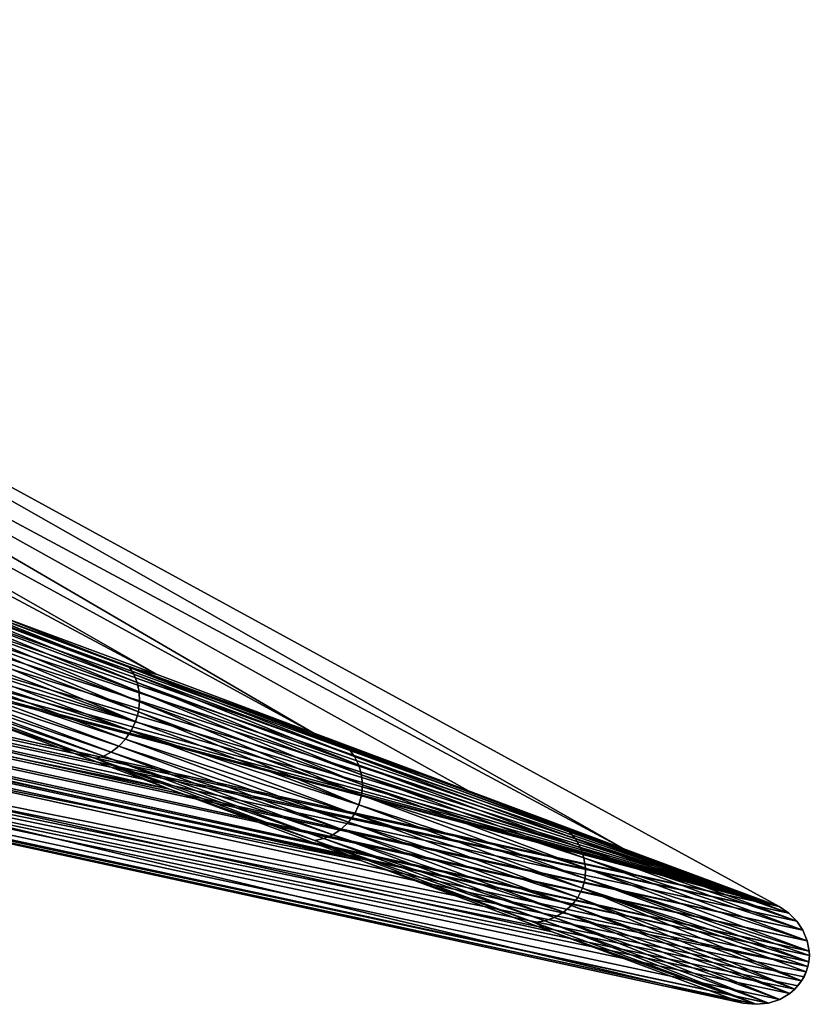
# Model space of a CAD drawing. Header units: millimetres. Extents: x -208 to -25, y 23 to 205.
# Tile 319 of 635: x -41 to -31, y 81 to 95. Entities that reach past the tile are written whole.
import ezdxf

# ---------------------------------------------------------------- set-up
doc = ezdxf.new("R2010")
doc.units = ezdxf.units.MM
doc.header["$LTSCALE"] = 65.185185
for name, color, linetype in [('331', 7, 'CONTINUOUS'), ('379', 7, 'CONTINUOUS'), ('406', 7, 'CONTINUOUS'), ('407', 7, 'CONTINUOUS')]:
    doc.layers.add(name, color=color, linetype=linetype)

msp = doc.modelspace()

# ---------------------------------------------------------------- linework, layer by layer
at = {"layer": '331', "linetype": 'CONTINUOUS'}
for points in [[(-55.952, 94.588, 33.436), (-53.853, 93.985, 41.037), (-39.518, 85.798, 36.583), (-55.952, 94.588, 33.436)], [(-41.625, 86.583, 31.617), (-55.952, 94.588, 33.436), (-39.518, 85.798, 36.583), (-41.625, 86.583, 31.617)], [(-53.853, 93.985, 41.037), (-51.755, 93.382, 48.639), (-37.422, 85.015, 41.521), (-53.853, 93.985, 41.037)], [(-39.518, 85.798, 36.583), (-53.853, 93.985, 41.037), (-37.422, 85.015, 41.521), (-39.518, 85.798, 36.583)], [(-51.755, 93.382, 48.639), (-49.656, 92.779, 56.24), (-33.253, 83.46, 51.334), (-51.755, 93.382, 48.639)], [(-37.422, 85.015, 41.521), (-51.755, 93.382, 48.639), (-35.337, 84.238, 46.428), (-37.422, 85.015, 41.521)], [(-35.337, 84.238, 46.428), (-51.755, 93.382, 48.639), (-33.253, 83.46, 51.334), (-35.337, 84.238, 46.428)], [(-33.253, 83.46, 51.334), (-49.656, 92.779, 56.24), (-31.17, 82.684, 56.24), (-33.253, 83.46, 51.334)]]:
    msp.add_3dface(points, dxfattribs=at)
at = {"layer": '379', "linetype": 'CONTINUOUS'}
for points in [[(-78.793, 93.176, 56.24), (-78.848, 93.039, 56.24), (-31.17, 82.684, 56.24), (-78.793, 93.176, 56.24)], [(-44.822, 86.3, 56.24), (-78.793, 93.176, 56.24), (-31.17, 82.684, 56.24), (-44.822, 86.3, 56.24)], [(-78.848, 93.039, 56.24), (-78.873, 92.894, 56.24), (-31.04, 82.593, 56.24), (-78.848, 93.039, 56.24)], [(-31.17, 82.684, 56.24), (-78.848, 93.039, 56.24), (-31.04, 82.593, 56.24), (-31.17, 82.684, 56.24)], [(-78.873, 92.894, 56.24), (-78.867, 92.746, 56.24), (-30.849, 82.365, 56.24), (-78.873, 92.894, 56.24)], [(-31.04, 82.593, 56.24), (-78.873, 92.894, 56.24), (-30.932, 82.487, 56.24), (-31.04, 82.593, 56.24)], [(-30.932, 82.487, 56.24), (-78.873, 92.894, 56.24), (-30.849, 82.365, 56.24), (-30.932, 82.487, 56.24)], [(-78.867, 92.746, 56.24), (-78.83, 92.602, 56.24), (-30.792, 82.225, 56.24), (-78.867, 92.746, 56.24)], [(-30.849, 82.365, 56.24), (-78.867, 92.746, 56.24), (-30.792, 82.225, 56.24), (-30.849, 82.365, 56.24)], [(-49.656, 92.779, 56.24), (-44.197, 87.495, 56.24), (-31.17, 82.684, 56.24), (-49.656, 92.779, 56.24)], [(-78.83, 92.602, 56.24), (-78.763, 92.47, 56.24), (-30.765, 82.084, 56.24), (-78.83, 92.602, 56.24)], [(-30.792, 82.225, 56.24), (-78.83, 92.602, 56.24), (-30.765, 82.084, 56.24), (-30.792, 82.225, 56.24)], [(-78.763, 92.47, 56.24), (-78.665, 92.347, 56.24), (-30.763, 82.025, 56.24), (-78.763, 92.47, 56.24)], [(-30.765, 82.084, 56.24), (-78.763, 92.47, 56.24), (-30.763, 82.025, 56.24), (-30.765, 82.084, 56.24)], [(-30.763, 82.025, 56.24), (-78.665, 92.347, 56.24), (-30.77, 81.943, 56.24), (-30.763, 82.025, 56.24)], [(-30.77, 81.943, 56.24), (-78.665, 92.347, 56.24), (-30.783, 81.877, 56.24), (-30.77, 81.943, 56.24)], [(-30.783, 81.877, 56.24), (-78.665, 92.347, 56.24), (-71.793, 90.121, 56.24), (-30.783, 81.877, 56.24)], [(-30.804, 81.808, 56.24), (-30.783, 81.877, 56.24), (-71.793, 90.121, 56.24), (-30.804, 81.808, 56.24)], [(-30.834, 81.741, 56.24), (-30.804, 81.808, 56.24), (-71.793, 90.121, 56.24), (-30.834, 81.741, 56.24)], [(-30.867, 81.685, 56.24), (-30.834, 81.741, 56.24), (-71.793, 90.121, 56.24), (-30.867, 81.685, 56.24)], [(-30.917, 81.617, 56.24), (-30.867, 81.685, 56.24), (-71.793, 90.121, 56.24), (-30.917, 81.617, 56.24)], [(-30.956, 81.575, 56.24), (-30.917, 81.617, 56.24), (-71.793, 90.121, 56.24), (-30.956, 81.575, 56.24)], [(-31.025, 81.515, 56.24), (-30.956, 81.575, 56.24), (-71.793, 90.121, 56.24), (-31.025, 81.515, 56.24)], [(-31.161, 81.436, 56.24), (-31.025, 81.515, 56.24), (-71.793, 90.121, 56.24), (-31.161, 81.436, 56.24)], [(-31.312, 81.386, 56.24), (-31.161, 81.436, 56.24), (-71.793, 90.121, 56.24), (-31.312, 81.386, 56.24)], [(-71.793, 90.121, 56.24), (-52.235, 85.866, 56.24), (-31.312, 81.386, 56.24), (-71.793, 90.121, 56.24)], [(-44.197, 87.495, 56.24), (-44.086, 87.379, 56.24), (-31.17, 82.684, 56.24), (-44.197, 87.495, 56.24)], [(-44.086, 87.379, 56.24), (-44.005, 87.245, 56.24), (-31.17, 82.684, 56.24), (-44.086, 87.379, 56.24)], [(-44.005, 87.245, 56.24), (-43.955, 87.097, 56.24), (-31.17, 82.684, 56.24), (-44.005, 87.245, 56.24)], [(-43.955, 87.097, 56.24), (-43.94, 86.947, 56.24), (-31.17, 82.684, 56.24), (-43.955, 87.097, 56.24)], [(-43.94, 86.947, 56.24), (-43.959, 86.794, 56.24), (-31.17, 82.684, 56.24), (-43.94, 86.947, 56.24)], [(-43.959, 86.794, 56.24), (-44.012, 86.655, 56.24), (-31.17, 82.684, 56.24), (-43.959, 86.794, 56.24)], [(-44.012, 86.655, 56.24), (-44.098, 86.527, 56.24), (-31.17, 82.684, 56.24), (-44.012, 86.655, 56.24)], [(-44.098, 86.527, 56.24), (-44.208, 86.424, 56.24), (-31.17, 82.684, 56.24), (-44.098, 86.527, 56.24)], [(-44.342, 86.346, 56.24), (-44.491, 86.298, 56.24), (-31.17, 82.684, 56.24), (-44.342, 86.346, 56.24)], [(-44.208, 86.424, 56.24), (-44.342, 86.346, 56.24), (-31.17, 82.684, 56.24), (-44.208, 86.424, 56.24)], [(-44.65, 86.283, 56.24), (-44.822, 86.3, 56.24), (-31.17, 82.684, 56.24), (-44.65, 86.283, 56.24)], [(-44.491, 86.298, 56.24), (-44.65, 86.283, 56.24), (-31.17, 82.684, 56.24), (-44.491, 86.298, 56.24)], [(-31.653, 81.388, 56.24), (-31.476, 81.371, 56.24), (-52.235, 85.866, 56.24), (-31.653, 81.388, 56.24)], [(-31.476, 81.371, 56.24), (-31.312, 81.386, 56.24), (-52.235, 85.866, 56.24), (-31.476, 81.371, 56.24)]]:
    msp.add_3dface(points, dxfattribs=at)
at = {"layer": '406', "linetype": 'CONTINUOUS'}
for points in [[(-41.625, 86.583, 31.617), (-39.887, 85.894, 35.417), (-42.831, 86.992, 28.474), (-41.625, 86.583, 31.617)], [(-39.828, 85.802, 35.31), (-42.787, 86.906, 28.331), (-42.831, 86.992, 28.474), (-39.828, 85.802, 35.31)], [(-39.887, 85.894, 35.417), (-39.828, 85.802, 35.31), (-42.831, 86.992, 28.474), (-39.887, 85.894, 35.417)], [(-39.784, 85.69, 35.22), (-42.757, 86.799, 28.211), (-42.787, 86.906, 28.331), (-39.784, 85.69, 35.22)], [(-39.828, 85.802, 35.31), (-39.784, 85.69, 35.22), (-42.787, 86.906, 28.331), (-39.828, 85.802, 35.31)], [(-39.759, 85.565, 35.148), (-42.742, 86.678, 28.115), (-42.757, 86.799, 28.211), (-39.759, 85.565, 35.148)], [(-39.784, 85.69, 35.22), (-39.759, 85.565, 35.148), (-42.757, 86.799, 28.211), (-39.784, 85.69, 35.22)], [(-39.754, 85.433, 35.093), (-42.744, 86.548, 28.042), (-42.742, 86.678, 28.115), (-39.754, 85.433, 35.093)], [(-39.759, 85.565, 35.148), (-39.754, 85.433, 35.093), (-42.742, 86.678, 28.115), (-39.759, 85.565, 35.148)], [(-41.625, 86.583, 31.617), (-39.518, 85.798, 36.583), (-39.887, 85.894, 35.417), (-41.625, 86.583, 31.617)], [(-39.769, 85.298, 35.059), (-42.764, 86.415, 27.997), (-42.744, 86.548, 28.042), (-39.769, 85.298, 35.059)], [(-39.754, 85.433, 35.093), (-39.769, 85.298, 35.059), (-42.744, 86.548, 28.042), (-39.754, 85.433, 35.093)], [(-39.807, 85.167, 35.044), (-42.804, 86.284, 27.977), (-42.764, 86.415, 27.997), (-39.807, 85.167, 35.044)], [(-39.769, 85.298, 35.059), (-39.807, 85.167, 35.044), (-42.764, 86.415, 27.997), (-39.769, 85.298, 35.059)], [(-39.807, 85.167, 35.044), (-42.859, 86.16, 27.996), (-42.804, 86.284, 27.977), (-39.807, 85.167, 35.044)], [(-39.941, 84.931, 35.094), (-43.015, 85.947, 28.116), (-42.931, 86.047, 28.043), (-39.941, 84.931, 35.094)], [(-39.865, 85.043, 35.058), (-42.931, 86.047, 28.043), (-42.859, 86.16, 27.996), (-39.865, 85.043, 35.058)], [(-39.941, 84.931, 35.094), (-42.931, 86.047, 28.043), (-39.865, 85.043, 35.058), (-39.941, 84.931, 35.094)], [(-39.865, 85.043, 35.058), (-42.859, 86.16, 27.996), (-39.807, 85.167, 35.044), (-39.865, 85.043, 35.058)], [(-40.033, 84.835, 35.149), (-43.105, 85.866, 28.213), (-43.015, 85.947, 28.116), (-40.033, 84.835, 35.149)], [(-40.033, 84.835, 35.149), (-43.015, 85.947, 28.116), (-39.941, 84.931, 35.094), (-40.033, 84.835, 35.149)], [(-40.239, 84.701, 35.311), (-43.289, 85.769, 28.475), (-43.199, 85.805, 28.332), (-40.239, 84.701, 35.311)], [(-40.134, 84.757, 35.221), (-43.199, 85.805, 28.332), (-43.105, 85.866, 28.213), (-40.134, 84.757, 35.221)], [(-40.239, 84.701, 35.311), (-43.199, 85.805, 28.332), (-40.134, 84.757, 35.221), (-40.239, 84.701, 35.311)], [(-40.134, 84.757, 35.221), (-43.105, 85.866, 28.213), (-40.033, 84.835, 35.149), (-40.134, 84.757, 35.221)], [(-39.518, 85.798, 36.583), (-37.422, 85.015, 41.521), (-39.887, 85.894, 35.417), (-39.518, 85.798, 36.583)], [(-37.422, 85.015, 41.521), (-36.941, 84.796, 42.359), (-39.887, 85.894, 35.417), (-37.422, 85.015, 41.521)], [(-36.866, 84.697, 42.288), (-39.828, 85.802, 35.31), (-39.887, 85.894, 35.417), (-36.866, 84.697, 42.288)], [(-36.941, 84.796, 42.359), (-36.866, 84.697, 42.288), (-39.887, 85.894, 35.417), (-36.941, 84.796, 42.359)], [(-36.81, 84.581, 42.228), (-39.784, 85.69, 35.22), (-39.828, 85.802, 35.31), (-36.81, 84.581, 42.228)], [(-36.866, 84.697, 42.288), (-36.81, 84.581, 42.228), (-39.828, 85.802, 35.31), (-36.866, 84.697, 42.288)], [(-43.289, 85.769, 28.475), (-40.345, 84.67, 35.418), (-41.946, 85.228, 31.997), (-43.289, 85.769, 28.475)], [(-40.345, 84.67, 35.418), (-43.289, 85.769, 28.475), (-40.239, 84.701, 35.311), (-40.345, 84.67, 35.418)], [(-36.775, 84.452, 42.18), (-39.759, 85.565, 35.148), (-39.784, 85.69, 35.22), (-36.775, 84.452, 42.18)], [(-36.81, 84.581, 42.228), (-36.775, 84.452, 42.18), (-39.784, 85.69, 35.22), (-36.81, 84.581, 42.228)], [(-36.761, 84.317, 42.143), (-39.754, 85.433, 35.093), (-39.759, 85.565, 35.148), (-36.761, 84.317, 42.143)], [(-36.775, 84.452, 42.18), (-36.761, 84.317, 42.143), (-39.759, 85.565, 35.148), (-36.775, 84.452, 42.18)], [(-36.772, 84.18, 42.12), (-39.769, 85.298, 35.059), (-39.754, 85.433, 35.093), (-36.772, 84.18, 42.12)], [(-36.761, 84.317, 42.143), (-36.772, 84.18, 42.12), (-39.754, 85.433, 35.093), (-36.761, 84.317, 42.143)], [(-36.808, 84.048, 42.11), (-39.807, 85.167, 35.044), (-39.769, 85.298, 35.059), (-36.808, 84.048, 42.11)], [(-36.772, 84.18, 42.12), (-36.808, 84.048, 42.11), (-39.769, 85.298, 35.059), (-36.772, 84.18, 42.12)], [(-41.946, 85.228, 31.997), (-40.345, 84.67, 35.418), (-39.353, 84.26, 38.11), (-41.946, 85.228, 31.997)], [(-36.808, 84.048, 42.11), (-39.865, 85.043, 35.058), (-39.807, 85.167, 35.044), (-36.808, 84.048, 42.11)], [(-36.868, 83.925, 42.119), (-39.941, 84.931, 35.094), (-39.865, 85.043, 35.058), (-36.868, 83.925, 42.119)], [(-36.868, 83.925, 42.119), (-39.865, 85.043, 35.058), (-36.808, 84.048, 42.11), (-36.868, 83.925, 42.119)], [(-37.422, 85.015, 41.521), (-35.337, 84.238, 46.428), (-36.941, 84.796, 42.359), (-37.422, 85.015, 41.521)], [(-36.949, 83.815, 42.144), (-40.033, 84.835, 35.149), (-39.941, 84.931, 35.094), (-36.949, 83.815, 42.144)], [(-36.949, 83.815, 42.144), (-39.941, 84.931, 35.094), (-36.868, 83.925, 42.119), (-36.949, 83.815, 42.144)], [(-37.16, 83.647, 42.229), (-40.239, 84.701, 35.311), (-40.134, 84.757, 35.221), (-37.16, 83.647, 42.229)], [(-37.048, 83.721, 42.18), (-40.134, 84.757, 35.221), (-40.033, 84.835, 35.149), (-37.048, 83.721, 42.18)], [(-37.16, 83.647, 42.229), (-40.134, 84.757, 35.221), (-37.048, 83.721, 42.18), (-37.16, 83.647, 42.229)], [(-37.048, 83.721, 42.18), (-40.033, 84.835, 35.149), (-36.949, 83.815, 42.144), (-37.048, 83.721, 42.18)], [(-35.337, 84.238, 46.428), (-33.993, 83.696, 49.301), (-36.941, 84.796, 42.359), (-35.337, 84.238, 46.428)], [(-33.993, 83.696, 49.301), (-36.866, 84.697, 42.288), (-36.941, 84.796, 42.359), (-33.993, 83.696, 49.301)], [(-37.278, 83.596, 42.289), (-40.345, 84.67, 35.418), (-40.239, 84.701, 35.311), (-37.278, 83.596, 42.289)], [(-40.345, 84.67, 35.418), (-37.399, 83.571, 42.36), (-39.353, 84.26, 38.11), (-40.345, 84.67, 35.418)], [(-37.399, 83.571, 42.36), (-40.345, 84.67, 35.418), (-37.278, 83.596, 42.289), (-37.399, 83.571, 42.36)], [(-37.278, 83.596, 42.289), (-40.239, 84.701, 35.311), (-37.16, 83.647, 42.229), (-37.278, 83.596, 42.289)], [(-33.903, 83.592, 49.265), (-36.81, 84.581, 42.228), (-36.866, 84.697, 42.288), (-33.903, 83.592, 49.265)], [(-33.903, 83.592, 49.265), (-36.866, 84.697, 42.288), (-33.993, 83.696, 49.301), (-33.903, 83.592, 49.265)], [(-33.834, 83.471, 49.235), (-36.775, 84.452, 42.18), (-36.81, 84.581, 42.228), (-33.834, 83.471, 49.235)], [(-33.834, 83.471, 49.235), (-36.81, 84.581, 42.228), (-33.903, 83.592, 49.265), (-33.834, 83.471, 49.235)], [(-33.788, 83.338, 49.211), (-36.761, 84.317, 42.143), (-36.775, 84.452, 42.18), (-33.788, 83.338, 49.211)], [(-33.788, 83.338, 49.211), (-36.775, 84.452, 42.18), (-33.834, 83.471, 49.235), (-33.788, 83.338, 49.211)], [(-39.353, 84.26, 38.11), (-37.399, 83.571, 42.36), (-36.782, 83.302, 44.163), (-39.353, 84.26, 38.11)], [(-33.767, 83.2, 49.192), (-36.772, 84.18, 42.12), (-36.761, 84.317, 42.143), (-33.767, 83.2, 49.192)], [(-33.767, 83.2, 49.192), (-36.761, 84.317, 42.143), (-33.788, 83.338, 49.211), (-33.767, 83.2, 49.192)], [(-35.337, 84.238, 46.428), (-33.253, 83.46, 51.334), (-33.993, 83.696, 49.301), (-35.337, 84.238, 46.428)], [(-33.773, 83.061, 49.18), (-36.808, 84.048, 42.11), (-36.772, 84.18, 42.12), (-33.773, 83.061, 49.18)], [(-33.773, 83.061, 49.18), (-36.772, 84.18, 42.12), (-33.767, 83.2, 49.192), (-33.773, 83.061, 49.18)], [(-33.807, 82.929, 49.174), (-36.868, 83.925, 42.119), (-36.808, 84.048, 42.11), (-33.807, 82.929, 49.174)], [(-33.807, 82.929, 49.174), (-36.808, 84.048, 42.11), (-33.773, 83.061, 49.18), (-33.807, 82.929, 49.174)], [(-33.955, 82.698, 49.193), (-37.048, 83.721, 42.18), (-36.949, 83.815, 42.144), (-33.955, 82.698, 49.193)], [(-33.869, 82.806, 49.18), (-36.949, 83.815, 42.144), (-36.868, 83.925, 42.119), (-33.869, 82.806, 49.18)], [(-33.955, 82.698, 49.193), (-36.949, 83.815, 42.144), (-33.869, 82.806, 49.18), (-33.955, 82.698, 49.193)], [(-33.869, 82.806, 49.18), (-36.868, 83.925, 42.119), (-33.807, 82.929, 49.174), (-33.869, 82.806, 49.18)], [(-34.062, 82.607, 49.212), (-37.16, 83.647, 42.229), (-37.048, 83.721, 42.18), (-34.062, 82.607, 49.212)], [(-34.062, 82.607, 49.212), (-37.048, 83.721, 42.18), (-33.955, 82.698, 49.193), (-34.062, 82.607, 49.212)], [(-33.253, 83.46, 51.334), (-31.17, 82.684, 56.24), (-33.993, 83.696, 49.301), (-33.253, 83.46, 51.334)], [(-31.17, 82.684, 56.24), (-31.04, 82.593, 56.24), (-33.993, 83.696, 49.301), (-31.17, 82.684, 56.24)], [(-31.04, 82.593, 56.24), (-33.903, 83.592, 49.265), (-33.993, 83.696, 49.301), (-31.04, 82.593, 56.24)], [(-34.315, 82.491, 49.265), (-37.399, 83.571, 42.36), (-37.278, 83.596, 42.289), (-34.315, 82.491, 49.265)], [(-37.399, 83.571, 42.36), (-34.451, 82.471, 49.301), (-36.782, 83.302, 44.163), (-37.399, 83.571, 42.36)], [(-34.451, 82.471, 49.301), (-37.399, 83.571, 42.36), (-34.315, 82.491, 49.265), (-34.451, 82.471, 49.301)], [(-34.184, 82.537, 49.236), (-37.278, 83.596, 42.289), (-37.16, 83.647, 42.229), (-34.184, 82.537, 49.236)], [(-34.315, 82.491, 49.265), (-37.278, 83.596, 42.289), (-34.184, 82.537, 49.236), (-34.315, 82.491, 49.265)], [(-34.184, 82.537, 49.236), (-37.16, 83.647, 42.229), (-34.062, 82.607, 49.212), (-34.184, 82.537, 49.236)], [(-31.04, 82.593, 56.24), (-30.932, 82.487, 56.24), (-33.903, 83.592, 49.265), (-31.04, 82.593, 56.24)], [(-30.932, 82.487, 56.24), (-33.834, 83.471, 49.235), (-33.903, 83.592, 49.265), (-30.932, 82.487, 56.24)], [(-30.932, 82.487, 56.24), (-30.849, 82.365, 56.24), (-33.834, 83.471, 49.235), (-30.932, 82.487, 56.24)], [(-30.849, 82.365, 56.24), (-33.788, 83.338, 49.211), (-33.834, 83.471, 49.235), (-30.849, 82.365, 56.24)], [(-36.782, 83.302, 44.163), (-34.451, 82.471, 49.301), (-34.217, 82.345, 50.202), (-36.782, 83.302, 44.163)], [(-30.849, 82.365, 56.24), (-30.792, 82.225, 56.24), (-33.788, 83.338, 49.211), (-30.849, 82.365, 56.24)], [(-30.792, 82.225, 56.24), (-33.767, 83.2, 49.192), (-33.788, 83.338, 49.211), (-30.792, 82.225, 56.24)], [(-30.765, 82.084, 56.24), (-33.773, 83.061, 49.18), (-33.767, 83.2, 49.192), (-30.765, 82.084, 56.24)], [(-30.792, 82.225, 56.24), (-30.765, 82.084, 56.24), (-33.767, 83.2, 49.192), (-30.792, 82.225, 56.24)], [(-30.77, 81.943, 56.24), (-33.807, 82.929, 49.174), (-33.773, 83.061, 49.18), (-30.77, 81.943, 56.24)], [(-30.765, 82.084, 56.24), (-30.763, 82.025, 56.24), (-33.773, 83.061, 49.18), (-30.765, 82.084, 56.24)], [(-30.763, 82.025, 56.24), (-30.77, 81.943, 56.24), (-33.773, 83.061, 49.18), (-30.763, 82.025, 56.24)], [(-30.867, 81.685, 56.24), (-33.869, 82.806, 49.18), (-33.807, 82.929, 49.174), (-30.867, 81.685, 56.24)], [(-30.77, 81.943, 56.24), (-30.783, 81.877, 56.24), (-33.807, 82.929, 49.174), (-30.77, 81.943, 56.24)], [(-30.783, 81.877, 56.24), (-30.804, 81.808, 56.24), (-33.807, 82.929, 49.174), (-30.783, 81.877, 56.24)], [(-30.804, 81.808, 56.24), (-30.867, 81.685, 56.24), (-33.807, 82.929, 49.174), (-30.804, 81.808, 56.24)], [(-30.956, 81.575, 56.24), (-33.955, 82.698, 49.193), (-33.869, 82.806, 49.18), (-30.956, 81.575, 56.24)], [(-30.867, 81.685, 56.24), (-30.956, 81.575, 56.24), (-33.869, 82.806, 49.18), (-30.867, 81.685, 56.24)], [(-31.161, 81.436, 56.24), (-34.184, 82.537, 49.236), (-34.062, 82.607, 49.212), (-31.161, 81.436, 56.24)], [(-31.025, 81.515, 56.24), (-34.062, 82.607, 49.212), (-33.955, 82.698, 49.193), (-31.025, 81.515, 56.24)], [(-31.025, 81.515, 56.24), (-31.161, 81.436, 56.24), (-34.062, 82.607, 49.212), (-31.025, 81.515, 56.24)], [(-30.956, 81.575, 56.24), (-31.025, 81.515, 56.24), (-33.955, 82.698, 49.193), (-30.956, 81.575, 56.24)], [(-31.476, 81.371, 56.24), (-34.451, 82.471, 49.301), (-34.315, 82.491, 49.265), (-31.476, 81.371, 56.24)], [(-31.312, 81.386, 56.24), (-34.315, 82.491, 49.265), (-34.184, 82.537, 49.236), (-31.312, 81.386, 56.24)], [(-31.312, 81.386, 56.24), (-31.476, 81.371, 56.24), (-34.315, 82.491, 49.265), (-31.312, 81.386, 56.24)], [(-31.161, 81.436, 56.24), (-31.312, 81.386, 56.24), (-34.184, 82.537, 49.236), (-31.161, 81.436, 56.24)], [(-34.451, 82.471, 49.301), (-31.476, 81.371, 56.24), (-34.217, 82.345, 50.202), (-34.451, 82.471, 49.301)], [(-31.476, 81.371, 56.24), (-31.653, 81.388, 56.24), (-34.217, 82.345, 50.202), (-31.476, 81.371, 56.24)], [(-30.867, 81.685, 56.24), (-30.917, 81.617, 56.24), (-30.956, 81.575, 56.24), (-30.867, 81.685, 56.24)], [(-30.804, 81.808, 56.24), (-30.834, 81.741, 56.24), (-30.867, 81.685, 56.24), (-30.804, 81.808, 56.24)]]:
    msp.add_3dface(points, dxfattribs=at)
at = {"layer": '407', "linetype": 'CONTINUOUS'}
for points in [[(-41.946, 85.228, 31.997), (-39.353, 84.26, 38.11), (-58.176, 88.622, 33.439), (-41.946, 85.228, 31.997)], [(-39.353, 84.26, 38.11), (-56.195, 87.703, 41.04), (-58.176, 88.622, 33.439), (-39.353, 84.26, 38.11)], [(-39.353, 84.26, 38.11), (-36.782, 83.302, 44.163), (-56.195, 87.703, 41.04), (-39.353, 84.26, 38.11)], [(-36.782, 83.302, 44.163), (-54.215, 86.785, 48.64), (-56.195, 87.703, 41.04), (-36.782, 83.302, 44.163)], [(-31.653, 81.388, 56.24), (-52.235, 85.866, 56.24), (-54.215, 86.785, 48.64), (-31.653, 81.388, 56.24)], [(-34.217, 82.345, 50.202), (-31.653, 81.388, 56.24), (-54.215, 86.785, 48.64), (-34.217, 82.345, 50.202)], [(-36.782, 83.302, 44.163), (-34.217, 82.345, 50.202), (-54.215, 86.785, 48.64), (-36.782, 83.302, 44.163)]]:
    msp.add_3dface(points, dxfattribs=at)

doc.saveas('drawing.dxf')
